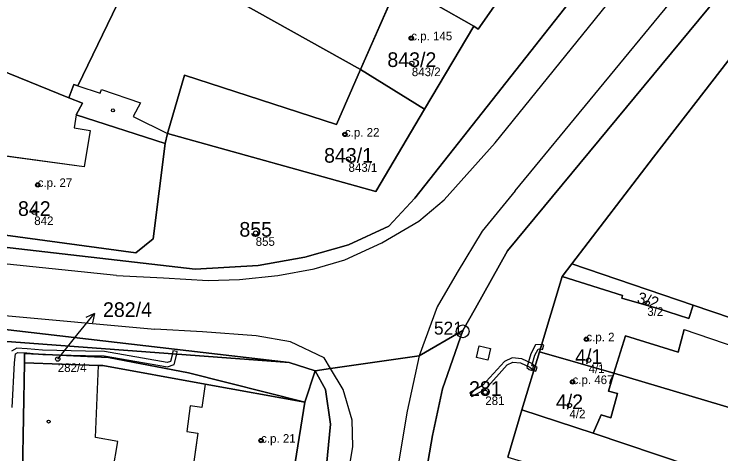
# Model space of a CAD drawing. Extents: x -603967 to -594699, y -1179315 to -1165625.
# Drawn here: x -597555.8 to -597473.7, y -1172370 to -1172319 of the extents above; entities that cross this region are included whole.
import ezdxf

# ---------------------------------------------------------------- set-up
doc = ezdxf.new("R2010")
doc.units = 0
for name, color, linetype in [('Definiční body', 7, 'Continuous'), ('Hranice parcel', 7, 'Continuous'), ('Parcelní čísla', 7, 'Continuous'), ('Polygon budovy', 7, 'Continuous'), ('Polygon parcely', 7, 'Continuous'), ('Pop  PČ popisy', 7, 'Continuous'), ('Vnitřní kresba', 7, 'Continuous'), ('Věcná břemena k části', 7, 'Continuous'), ('Značky bodu BP', 7, 'Continuous'), ('Značky budov', 7, 'Continuous')]:
    doc.layers.add(name, color=color, linetype=linetype)

msp = doc.modelspace()

# ---------------------------------------------------------------- linework, layer by layer
at = {"layer": 'Definiční body'}
for centre in [(-597509.65, -1172321.77994), (-597509.58, -1172324.69994), (-597517.35, -1172332.95994), (-597516.93, -1172335.80994), (-597553.02, -1172338.80994), (-597553.42, -1172341.98994), (-597527.71, -1172344.39994), (-597482.24, -1172352.52994), (-597489.31, -1172356.72994), (-597550.69, -1172359.03994), (-597489.05, -1172359.16994), (-597490.92, -1172361.68994), (-597501.05, -1172362.87994), (-597491.28, -1172364.41994), (-597527.08, -1172368.49994)]:
    msp.add_circle(centre, 0.25, dxfattribs=at)
at = {"layer": 'Hranice parcel'}
for p, q in [((-597508.09, -1172330.01), (-597502.39, -1172320.4)), ((-597492.12, -1172349.45), (-597490.99, -1172347.97)), ((-597490.99, -1172347.97), (-597476.91, -1172352.77)), ((-597494.76, -1172358.2), (-597492.12, -1172349.45)), ((-597485.12, -1172351.67), (-597492.12, -1172349.45)), ((-597502.19, -1172353.11), (-597503.65, -1172355.71)), ((-597496.79, -1172364.94), (-597494.76, -1172358.2)), ((-597554.56, -1172359.47), (-597554.77, -1172372.15)), ((-597520.82, -1172360.39), (-597523.81, -1172359.42)), ((-597520.82, -1172360.39), (-597522, -1172364.02)), ((-597524.08, -1172377.07), (-597522, -1172364.02)), ((-597498.43, -1172370.41), (-597496.79, -1172364.94))]:
    msp.add_line(p, q, dxfattribs=at)
for points in [[(-597603.32, -1172338.5), (-597559.28, -1172345.76), (-597534.75, -1172348.6), (-597527.43, -1172348.17), (-597522.01, -1172347.22), (-597516.92, -1172345.77), (-597512.23, -1172343.6), (-597509.21, -1172340.34), (-597465.05, -1172284.36)], [(-597454.04, -1172292.81), (-597498.46, -1172346.48), (-597502.19, -1172353.11)], [(-597502.39, -1172320.4), (-597501.89, -1172320.74), (-597497.9, -1172315.01), (-597485.74, -1172297.98), (-597486.97, -1172297.38)], [(-597502.39, -1172320.4), (-597511.14, -1172315.38), (-597519.17, -1172310.82), (-597518.92, -1172310.38), (-597526.51, -1172306.74), (-597531.86, -1172304.2)], [(-597540.67, -1172311.35), (-597543.18, -1172316.56), (-597548.37, -1172327.32), (-597548.82, -1172327.17), (-597549.4, -1172328.69)], [(-597508.09, -1172330.01), (-597515.55, -1172325.43), (-597537.67, -1172313.03), (-597540.67, -1172311.35)], [(-597549.4, -1172328.69), (-597563.35, -1172323.07), (-597563, -1172320.77), (-597571.67, -1172319.55)], [(-597490.99, -1172347.97), (-597481.52, -1172335.61), (-597472.89, -1172324.44)], [(-597538.2, -1172334.01), (-597548.55, -1172330.69), (-597547.8, -1172329.33), (-597549.4, -1172328.69)], [(-597538.2, -1172334.01), (-597537.96, -1172332.86), (-597513.77, -1172339.58), (-597508.09, -1172330.01)], [(-597589.12, -1172339.69), (-597575.17, -1172342.21), (-597559.08, -1172344.33), (-597541.61, -1172346.69), (-597539.61, -1172345.09), (-597538.2, -1172334.01)], [(-597661.18, -1172343.19), (-597660.8, -1172342.11), (-597591.42, -1172351.56), (-597523.81, -1172359.42)], [(-597523.81, -1172359.42), (-597560.77, -1172356.69), (-597605.05, -1172350.59), (-597661.18, -1172343.19)], [(-597476.91, -1172352.77), (-597477.4, -1172354.31), (-597481.02, -1172353.15), (-597485.19, -1172351.97), (-597485.12, -1172351.67)], [(-597458.74, -1172358.96), (-597463.33, -1172357.39), (-597476.91, -1172352.77)], [(-597503.65, -1172355.71), (-597506.03, -1172362.48), (-597507.16, -1172367.89), (-597512.01, -1172395.8), (-597529.32, -1172493.99), (-597528.05, -1172498.17)], [(-597503.65, -1172355.71), (-597508.72, -1172358.64), (-597519.02, -1172360.12), (-597520.82, -1172360.39)], [(-597554.56, -1172359.47), (-597554.54, -1172358.4), (-597544.78, -1172358.84), (-597535.52, -1172360.63), (-597522, -1172364.02)], [(-597494.76, -1172358.2), (-597486.11, -1172360.68), (-597461.04, -1172368.14)], [(-597554.56, -1172359.47), (-597545.97, -1172359.78), (-597545.45, -1172359.8), (-597533.58, -1172361.94), (-597522, -1172364.02)], [(-597495.52, -1172531.46), (-597528.77, -1172505.76), (-597534.3, -1172500.53), (-597536.74, -1172497.24), (-597538.25, -1172492.89), (-597537.88, -1172488.53), (-597532.07, -1172457.85), (-597519.99, -1172376.57), (-597519.03, -1172366.61), (-597519.61, -1172362.57), (-597520.82, -1172360.39)], [(-597463.06, -1172376.17), (-597466.13, -1172375.17), (-597488.51, -1172367.63), (-597496.79, -1172364.94)]]:
    msp.add_lwpolyline(points, dxfattribs=at)
at = {"layer": 'Polygon budovy'}
for points in [[(-597515.55, -1172325.43), (-597508.09, -1172330.01), (-597502.39, -1172320.4), (-597511.14, -1172315.38)], [(-597535.97, -1172326.09), (-597537.96, -1172332.86), (-597513.77, -1172339.58), (-597508.09, -1172330.01), (-597515.55, -1172325.43), (-597518.34, -1172331.79)], [(-597573.57, -1172333.17), (-597575.17, -1172342.21), (-597559.08, -1172344.33), (-597541.61, -1172346.69), (-597539.61, -1172345.09), (-597538.2, -1172334.01), (-597548.55, -1172330.69), (-597548.79, -1172332.18), (-597546.91, -1172332.49), (-597547.61, -1172336.73)], [(-597492.12, -1172349.45), (-597494.76, -1172358.2), (-597486.11, -1172360.68), (-597484.75, -1172356.33), (-597478.65, -1172358.25), (-597477.94, -1172355.61), (-597465.38, -1172359.9), (-597464.08, -1172360.35), (-597463.33, -1172357.39), (-597476.91, -1172352.77), (-597477.4, -1172354.31), (-597481.02, -1172353.15), (-597485.19, -1172351.97), (-597485.12, -1172351.67)], [(-597494.76, -1172358.2), (-597496.79, -1172364.94), (-597488.51, -1172367.63), (-597487.58, -1172365.5), (-597486.48, -1172365.85), (-597485.68, -1172363.02), (-597486.76, -1172362.75), (-597486.11, -1172360.68)], [(-597533.58, -1172361.94), (-597533.97, -1172364.65), (-597535.33, -1172364.48), (-597535.7, -1172367.46), (-597534.41, -1172367.62), (-597535.42, -1172374.79), (-597535.44, -1172374.95), (-597532.02, -1172375.47), (-597524.08, -1172377.07), (-597522, -1172364.02)]]:
    msp.add_lwpolyline(points, close=True, dxfattribs=at)
at = {"layer": 'Polygon parcely'}
for points in [[(-597591.42, -1172351.56), (-597523.81, -1172359.42), (-597520.82, -1172360.39), (-597519.02, -1172360.12), (-597508.72, -1172358.64), (-597503.65, -1172355.71), (-597502.19, -1172353.11), (-597498.46, -1172346.48), (-597454.04, -1172292.81), (-597427.14, -1172259.05), (-597397.14, -1172220.36), (-597394.37, -1172218.5), (-597389.04, -1172216.48), (-597385.49, -1172215.44), (-597284.94, -1172206.98), (-597176.28, -1172194.43), (-597149.06, -1172188.37), (-597103.95, -1172176.52), (-597093.36, -1172173.46), (-597048.28, -1172157.97), (-597028.02, -1172148.91), (-597019.27, -1172145.73)], [(-597355.41, -1172201.88), (-597393.45, -1172204.72), (-597396.09, -1172205.78), (-597408.48, -1172210.78), (-597412.39, -1172212.36), (-597437.84, -1172252.08), (-597465.05, -1172284.36), (-597509.21, -1172340.34), (-597512.23, -1172343.6), (-597516.92, -1172345.77), (-597522.01, -1172347.22), (-597527.43, -1172348.17), (-597534.75, -1172348.6), (-597559.28, -1172345.76)], [(-597559.28, -1172345.76), (-597534.75, -1172348.6), (-597527.43, -1172348.17), (-597522.01, -1172347.22), (-597516.92, -1172345.77), (-597512.23, -1172343.6), (-597509.21, -1172340.34), (-597465.05, -1172284.36), (-597437.84, -1172252.08), (-597412.39, -1172212.36)], [(-597397.14, -1172220.36), (-597427.14, -1172259.05), (-597454.04, -1172292.81), (-597498.46, -1172346.48), (-597502.19, -1172353.11), (-597503.65, -1172355.71), (-597506.03, -1172362.48), (-597507.16, -1172367.89), (-597512.01, -1172395.8)], [(-597498.43, -1172370.41), (-597496.79, -1172364.94), (-597494.76, -1172358.2), (-597492.12, -1172349.45), (-597490.99, -1172347.97), (-597481.52, -1172335.61), (-597472.89, -1172324.44), (-597465.69, -1172315.11), (-597460.13, -1172307.87), (-597456.75, -1172303.52), (-597450.56, -1172295.48), (-597447.72, -1172291.74), (-597428.55, -1172266.49), (-597424.28, -1172260.92), (-597408.14, -1172239.9), (-597406.2, -1172237.37)], [(-597469.66, -1172275.03), (-597474.18, -1172271.14), (-597476.74, -1172274.65), (-597477.01, -1172275.01), (-597477.29, -1172274.98), (-597482.22, -1172286.6), (-597485.71, -1172294.82), (-597486.97, -1172297.38), (-597485.74, -1172297.98), (-597497.9, -1172315.01), (-597501.89, -1172320.74), (-597502.39, -1172320.4), (-597508.09, -1172330.01), (-597513.77, -1172339.58), (-597537.96, -1172332.86), (-597538.2, -1172334.01), (-597539.61, -1172345.09), (-597541.61, -1172346.69), (-597559.08, -1172344.33)], [(-597554.77, -1172372.15), (-597554.56, -1172359.47), (-597554.54, -1172358.4), (-597544.78, -1172358.84), (-597535.52, -1172360.63), (-597522, -1172364.02), (-597520.82, -1172360.39), (-597523.81, -1172359.42), (-597560.77, -1172356.69), (-597605.05, -1172350.59), (-597661.18, -1172343.19), (-597665.62, -1172342.61), (-597669.75, -1172356.84), (-597683.68, -1172403.08)], [(-597512.01, -1172395.8), (-597507.16, -1172367.89), (-597506.03, -1172362.48), (-597503.65, -1172355.71), (-597508.72, -1172358.64), (-597519.02, -1172360.12), (-597520.82, -1172360.39), (-597519.61, -1172362.57), (-597519.03, -1172366.61), (-597519.99, -1172376.57)], [(-597519.99, -1172376.57), (-597519.03, -1172366.61), (-597519.61, -1172362.57), (-597520.82, -1172360.39), (-597522, -1172364.02), (-597524.08, -1172377.07)]]:
    msp.add_lwpolyline(points, dxfattribs=at)
for points in [[(-597604.73, -1172287.83), (-597604.88, -1172288.85), (-597596.24, -1172292.02), (-597594.34, -1172293.04), (-597583.38, -1172305.98), (-597576.38, -1172314.23), (-597571.67, -1172319.55), (-597563, -1172320.77), (-597563.35, -1172323.07), (-597549.4, -1172328.69), (-597548.82, -1172327.17), (-597548.37, -1172327.32), (-597543.18, -1172316.56), (-597540.67, -1172311.35), (-597601.44, -1172279.22), (-597605.91, -1172286.83)], [(-597518.92, -1172281.51), (-597520.43, -1172280.62), (-597521.81, -1172283.46), (-597528.07, -1172296.38), (-597528.52, -1172297.17), (-597531.86, -1172304.2), (-597526.51, -1172306.74), (-597518.92, -1172310.38), (-597519.17, -1172310.82), (-597511.14, -1172315.38), (-597502.39, -1172320.4), (-597501.89, -1172320.74), (-597497.9, -1172315.01), (-597485.74, -1172297.98), (-597486.97, -1172297.38), (-597493.28, -1172293.85), (-597508.2, -1172286.2), (-597513.57, -1172283.34), (-597513.31, -1172282.8), (-597517.21, -1172281.09), (-597517.58, -1172281.97)], [(-597511.14, -1172315.38), (-597519.17, -1172310.82), (-597518.92, -1172310.38), (-597526.51, -1172306.74), (-597531.86, -1172304.2), (-597536.36, -1172302.41), (-597540.67, -1172311.35), (-597537.67, -1172313.03), (-597515.55, -1172325.43), (-597508.09, -1172330.01), (-597502.39, -1172320.4)], [(-597513.77, -1172339.58), (-597508.09, -1172330.01), (-597515.55, -1172325.43), (-597537.67, -1172313.03), (-597540.67, -1172311.35), (-597543.18, -1172316.56), (-597548.37, -1172327.32), (-597548.82, -1172327.17), (-597549.4, -1172328.69), (-597547.8, -1172329.33), (-597548.55, -1172330.69), (-597538.2, -1172334.01), (-597537.96, -1172332.86)], [(-597548.55, -1172330.69), (-597547.8, -1172329.33), (-597549.4, -1172328.69), (-597563.35, -1172323.07), (-597563, -1172320.77), (-597571.67, -1172319.55), (-597572.76, -1172327.32), (-597586.96, -1172324.35), (-597588.62, -1172335.63), (-597589.12, -1172339.69), (-597575.17, -1172342.21), (-597559.08, -1172344.33), (-597541.61, -1172346.69), (-597539.61, -1172345.09), (-597538.2, -1172334.01)], [(-597452.05, -1172341.15), (-597472.89, -1172324.44), (-597481.52, -1172335.61), (-597490.99, -1172347.97), (-597476.91, -1172352.77), (-597463.33, -1172357.39), (-597458.74, -1172358.96), (-597456.27, -1172348.76)], [(-597661.18, -1172343.19), (-597605.05, -1172350.59), (-597560.77, -1172356.69), (-597523.81, -1172359.42), (-597591.42, -1172351.56), (-597660.8, -1172342.11)], [(-597490.99, -1172347.97), (-597492.12, -1172349.45), (-597485.12, -1172351.67), (-597485.19, -1172351.97), (-597481.02, -1172353.15), (-597477.4, -1172354.31), (-597476.91, -1172352.77)], [(-597485.12, -1172351.67), (-597492.12, -1172349.45), (-597494.76, -1172358.2), (-597486.11, -1172360.68), (-597461.04, -1172368.14), (-597458.74, -1172358.96), (-597463.33, -1172357.39), (-597476.91, -1172352.77), (-597477.4, -1172354.31), (-597481.02, -1172353.15), (-597485.19, -1172351.97)], [(-597522, -1172364.02), (-597535.52, -1172360.63), (-597544.78, -1172358.84), (-597554.54, -1172358.4), (-597554.56, -1172359.47), (-597545.97, -1172359.78), (-597545.45, -1172359.8), (-597533.58, -1172361.94)], [(-597494.76, -1172358.2), (-597496.79, -1172364.94), (-597488.51, -1172367.63), (-597466.13, -1172375.17), (-597463.06, -1172376.17), (-597461.04, -1172368.14), (-597486.11, -1172360.68)], [(-597549.31, -1172372.42), (-597544.53, -1172373.24), (-597538.44, -1172374.28), (-597535.42, -1172374.79), (-597535.44, -1172374.95), (-597532.02, -1172375.47), (-597524.08, -1172377.07), (-597522, -1172364.02), (-597533.58, -1172361.94), (-597545.45, -1172359.8), (-597545.97, -1172359.78), (-597554.56, -1172359.47), (-597554.77, -1172372.15)], [(-597466.13, -1172375.17), (-597488.51, -1172367.63), (-597496.79, -1172364.94), (-597498.43, -1172370.41), (-597494.3, -1172371.65), (-597495.73, -1172376.27), (-597481.87, -1172380.29), (-597472.55, -1172383.06), (-597470.78, -1172386.37), (-597465.94, -1172387.6), (-597463.06, -1172376.17)]]:
    msp.add_lwpolyline(points, close=True, dxfattribs=at)
at = {"layer": 'Pop  PČ popisy'}
for p, q in [((-597548.31, -1172356.06), (-597546.421, -1172353.728)), ((-597546.421, -1172353.728), (-597547.441, -1172354.191)), ((-597546.421, -1172353.728), (-597546.663, -1172354.821)), ((-597550.69, -1172359.04), (-597548.31, -1172356.06))]:
    msp.add_line(p, q, dxfattribs=at)
at = {"layer": 'Vnitřní kresba'}
for p, q in [((-597499.9, -1172333.93), (-597461.89, -1172286.79)), ((-597497.58, -1172339.5), (-597457.13, -1172290.44)), ((-597515.55, -1172325.43), (-597511.14, -1172315.38)), ((-597518.34, -1172331.79), (-597515.55, -1172325.43)), ((-597537.96, -1172332.86), (-597535.97, -1172326.09)), ((-597535.97, -1172326.09), (-597518.34, -1172331.79)), ((-597548.37, -1172327.32), (-597545.76, -1172328.17)), ((-597545.76, -1172328.17), (-597545.62, -1172327.73)), ((-597545.62, -1172327.73), (-597541.1, -1172329.27)), ((-597541.1, -1172329.27), (-597541.94, -1172330.86)), ((-597548.55, -1172330.69), (-597548.79, -1172332.18)), ((-597541.94, -1172330.86), (-597537.96, -1172332.86)), ((-597548.79, -1172332.18), (-597546.91, -1172332.49)), ((-597546.91, -1172332.49), (-597547.61, -1172336.73)), ((-597547.61, -1172336.73), (-597573.57, -1172333.17)), ((-597505.82, -1172340.55), (-597499.9, -1172333.93)), ((-597497.58, -1172339.5), (-597501.43, -1172344.2)), ((-597508.78, -1172343.03), (-597505.82, -1172340.55)), ((-597513.08, -1172345.54), (-597508.78, -1172343.03)), ((-597501.43, -1172344.2), (-597504.33, -1172348.98)), ((-597517.36, -1172347.52), (-597513.08, -1172345.54)), ((-597543.85, -1172349.33), (-597559.55, -1172347.73)), ((-597520.93, -1172348.56), (-597517.36, -1172347.52)), ((-597525.14, -1172349.33), (-597520.93, -1172348.56)), ((-597543.85, -1172349.33), (-597538.42, -1172349.61)), ((-597538.42, -1172349.61), (-597533.24, -1172349.93)), ((-597529.59, -1172349.8), (-597525.14, -1172349.33)), ((-597504.33, -1172348.98), (-597506.63, -1172352.98)), ((-597533.24, -1172349.93), (-597529.59, -1172349.8)), ((-597506.63, -1172352.98), (-597508.72, -1172358.64)), ((-597560.35, -1172353.64), (-597539.42, -1172355.57)), ((-597533.87, -1172355.86), (-597539.42, -1172355.57)), ((-597527.64, -1172356.33), (-597533.87, -1172355.86)), ((-597523.68, -1172357.02), (-597527.64, -1172356.33)), ((-597484.75, -1172356.33), (-597486.11, -1172360.68)), ((-597478.65, -1172358.25), (-597484.75, -1172356.33)), ((-597477.94, -1172355.61), (-597478.65, -1172358.25)), ((-597477.94, -1172355.61), (-597465.38, -1172359.9)), ((-597519.77, -1172358.89), (-597523.68, -1172357.02)), ((-597502.06, -1172358.87), (-597501.75, -1172357.51)), ((-597501.75, -1172357.51), (-597500.46, -1172357.8)), ((-597500.46, -1172357.8), (-597500.77, -1172359.16)), ((-597508.72, -1172358.64), (-597510.1, -1172365.08)), ((-597519.02, -1172360.12), (-597519.77, -1172358.89)), ((-597500.77, -1172359.16), (-597502.06, -1172358.87)), ((-597546.31, -1172368.14), (-597545.97, -1172359.78)), ((-597517.54, -1172362.55), (-597519.02, -1172360.12)), ((-597486.11, -1172360.68), (-597486.76, -1172362.75)), ((-597533.58, -1172361.94), (-597533.97, -1172364.65)), ((-597516.51, -1172366.13), (-597517.54, -1172362.55)), ((-597486.76, -1172362.75), (-597485.68, -1172363.02)), ((-597485.68, -1172363.02), (-597486.48, -1172365.85)), ((-597535.33, -1172364.48), (-597535.7, -1172367.46)), ((-597533.97, -1172364.65), (-597535.33, -1172364.48)), ((-597510.1, -1172365.08), (-597529.87, -1172482.74)), ((-597516.41, -1172369.2), (-597516.51, -1172366.13)), ((-597487.58, -1172365.5), (-597488.51, -1172367.63)), ((-597486.48, -1172365.85), (-597487.58, -1172365.5)), ((-597535.7, -1172367.46), (-597534.41, -1172367.62)), ((-597534.41, -1172367.62), (-597535.42, -1172374.79)), ((-597543.71, -1172368.6), (-597546.31, -1172368.14)), ((-597544.53, -1172373.24), (-597543.71, -1172368.6)), ((-597517.2, -1172373.86), (-597516.41, -1172369.2))]:
    msp.add_line(p, q, dxfattribs=at)
at = {"layer": 'Věcná břemena k části'}
msp.add_lwpolyline([(-597555.98, -1172364.67), (-597555.7, -1172359.49), (-597555.58, -1172358.41), (-597555.33, -1172358.26), (-597554.28, -1172358.33), (-597552.44, -1172358.49), (-597547.47, -1172358.62), (-597545.29, -1172358.65), (-597537.93, -1172359.95), (-597537.17, -1172359.68), (-597536.85, -1172358.46), (-597536.82, -1172358.15), (-597537.32, -1172358.09), (-597537.36, -1172358.42), (-597537.59, -1172359.3), (-597537.97, -1172359.43), (-597545.25, -1172358.15), (-597547.47, -1172358.12), (-597552.47, -1172357.99), (-597554.24, -1172357.83), (-597555.45, -1172357.76), (-597556.06, -1172358.11)], dxfattribs=at)
for points in [[(-597494.5, -1172357.35), (-597495.23, -1172357.4), (-597495.76, -1172358.42), (-597496.22, -1172360), (-597495.94, -1172360.26), (-597495.57, -1172360.35), (-597495.45, -1172359.87), (-597495.65, -1172359.81), (-597495.3, -1172358.6), (-597494.91, -1172357.88), (-597494.66, -1172357.86)], [(-597494.66, -1172357.86), (-597494.42, -1172357.93), (-597494.26, -1172357.42), (-597494.5, -1172357.35)], [(-597502.86, -1172362.95), (-597502.62, -1172363.39), (-597501.04, -1172362.51), (-597498.5, -1172359.7), (-597497.85, -1172359.4), (-597496.95, -1172359.49), (-597495.88, -1172359.98), (-597495.42, -1172360.38), (-597495.27, -1172359.9), (-597495.56, -1172359.58), (-597496.81, -1172359.01), (-597497.93, -1172358.88), (-597498.8, -1172359.3), (-597501.36, -1172362.11)], [(-597495.27, -1172359.9), (-597495.42, -1172360.38), (-597495.18, -1172360.45), (-597495.03, -1172359.97)]]:
    msp.add_lwpolyline(points, close=True, dxfattribs=at)
at = {"layer": 'Značky bodu BP'}
for radius in [0.75, 0.03]:
    msp.add_circle((-597503.67, -1172355.81982), radius, dxfattribs=at)
at = {"layer": 'Značky budov'}
for centre in [(-597509.6568, -1172321.77916), (-597544.2868, -1172330.15916), (-597517.3568, -1172332.95916), (-597553.0268, -1172338.80916), (-597489.3168, -1172356.72916), (-597490.9268, -1172361.68916), (-597551.7468, -1172366.28916), (-597527.0868, -1172368.49916)]:
    msp.add_circle(centre, 0.175, dxfattribs=at)

# ---------------------------------------------------------------- texts
at = {"layer": 'Definiční body'}
for s, p in [('c.p. 145', (-597509.65, -1172322.03)), ('843/2', (-597509.58, -1172326.189)), ('c.p. 22', (-597517.35, -1172333.21)), ('843/1', (-597516.93, -1172337.299)), ('c.p. 27', (-597553.02, -1172339.06)), ('842', (-597553.42, -1172343.479)), ('855', (-597527.71, -1172345.889)), ('3/2', (-597482.24, -1172354.019)), ('c.p. 2', (-597489.31, -1172356.98)), ('282/4', (-597550.69, -1172360.529)), ('4/1', (-597489.05, -1172360.659)), ('c.p. 467', (-597490.92, -1172361.94)), ('281', (-597501.05, -1172364.369)), ('4/2', (-597491.28, -1172365.909)), ('c.p. 21', (-597527.08, -1172368.75))]:
    msp.add_text(s, height=0.999996, dxfattribs=at).set_placement(p)
at = {"layer": 'Parcelní čísla'}
for s, p in [('843/2', (-597512.416, -1172325.125)), ('843/1', (-597519.766, -1172336.235)), ('842', (-597555.31, -1172342.415)), ('855', (-597529.6, -1172344.825)), ('282/4', (-597545.44, -1172354.145)), ('4/1', (-597490.625, -1172359.595)), ('281', (-597502.94, -1172363.305)), ('4/2', (-597492.855, -1172364.845))]:
    msp.add_text(s, height=1.699998, dxfattribs=at).set_placement(p)
msp.add_text('3/2', height=1.336998, rotation=343, dxfattribs=at).set_placement((-597483.522, -1172352.487))
at = {"layer": 'Značky bodu BP'}
msp.add_text('521', height=1.5, dxfattribs=at).set_placement((-597507.006, -1172356.195))

doc.saveas('drawing.dxf')
